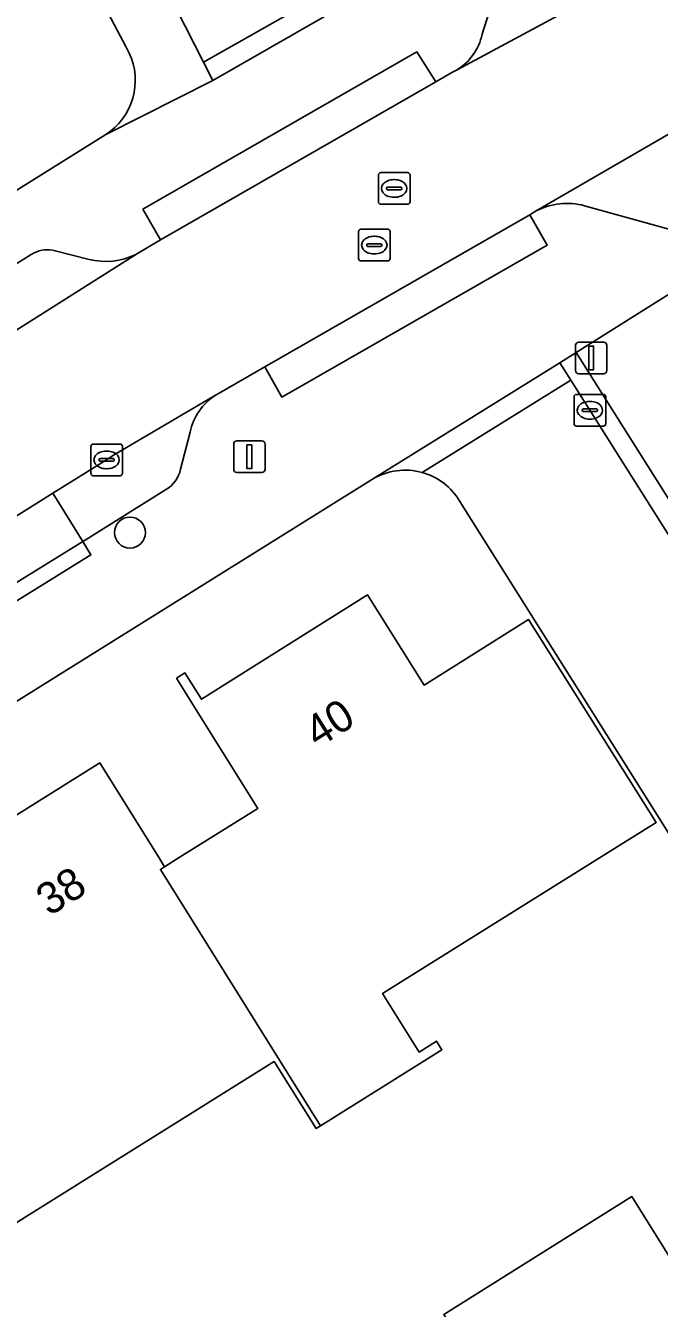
# Model space of a CAD drawing. Extents: x 158835 to 160077, y 386387 to 387778.
# Drawn here: x 159258.01 to 159278.07, y 386985.71 to 387026.31 of the extents above; entities that cross this region are included whole.
import ezdxf

# ---------------------------------------------------------------- set-up
doc = ezdxf.new("R2010")
doc.units = 0
for name, color, linetype in [('IMGEO_Berm_groen', 7, 'Continuous'), ('IMGEO_Boom', 7, 'Continuous'), ('IMGEO_Erf', 7, 'Continuous'), ('IMGEO_Fietspad_open', 7, 'Continuous'), ('IMGEO_Kolk', 7, 'Continuous'), ('IMGEO_Lichtmast', 7, 'Continuous'), ('IMGEO_Pand', 7, 'Continuous'), ('IMGEO_Pand_nummerreeks', 7, 'Continuous'), ('IMGEO_Parkeervlak_open', 7, 'Continuous'), ('IMGEO_Rijbaan_lokaal_open', 7, 'Continuous'), ('IMGEO_Rioolput', 7, 'Continuous'), ('IMGEO_Verkeersbordpaal', 7, 'Continuous'), ('IMGEO_Verkeerseiland_open', 7, 'Continuous'), ('IMGEO_Voetpad_open', 7, 'Continuous')]:
    doc.layers.add(name, color=color, linetype=linetype)

msp = doc.modelspace()

# ---------------------------------------------------------------- linework, layer by layer
at = {"layer": 'IMGEO_Berm_groen'}
msp.add_lwpolyline([(159283.6, 387016.408), (159278.388, 387017.823), (159275.437, 387015.961), (159285.506, 387000), (159287.099, 386997.475), (159291.489, 386990.45), (159291.972, 386989.668), (159292.393, 386988.851), (159323.247, 386930.836), (159322.715, 386930.535), (159323.584, 386928.824), (159324.004, 386928.032), (159324.136, 386927.852), (159324.344, 386927.447)], dxfattribs=at)
at = {"layer": 'IMGEO_Boom'}
msp.add_circle((159261.312, 387010.265), 0.489, dxfattribs=at)
at = {"layer": 'IMGEO_Erf'}
for points in [[(159224.937, 387000.639), (159235.813, 387007.426), (159250.297, 387016.464), (159260.545, 387022.859), (159260.694, 387022.965), (159260.833, 387023.084), (159260.961, 387023.215), (159261.077, 387023.357), (159261.18, 387023.509), (159261.268, 387023.669), (159261.342, 387023.836), (159261.401, 387024.01), (159261.444, 387024.188), (159261.471, 387024.369), (159261.482, 387024.552), (159261.476, 387024.735), (159261.454, 387024.916), (159261.416, 387025.096), (159261.362, 387025.271), (159261.292, 387025.44), (159261.208, 387025.602), (159261.184, 387025.643), (159192.812, 387154.528)], [(159268.983, 387011.952), (159249.829, 387000), (159232.183, 386988.989)], [(159287.3, 386986.46), (159286.81, 386987.307), (159278.827, 387000), (159271.75, 387011.252)], [(159255.599, 387000), (159260.355, 387002.976), (159262.216, 387000), (159262.41, 386999.69), (159262.905, 387000), (159265.356, 387001.534), (159263.301, 387004.819), (159262.789, 387005.654), (159263.052, 387005.822), (159263.574, 387004.99), (159268.834, 387008.291), (159270.618, 387005.436), (159273.925, 387007.511), (159277.969, 387001.09), (159276.224, 387000), (159269.305, 386995.677), (159270.465, 386993.821), (159271.015, 386994.165), (159271.185, 386993.894), (159267.338, 386991.491), (159267.202, 386991.406), (159265.878, 386993.524), (159257.54, 386988.314)], [(159281.936, 386968.43), (159276.622, 386976.926), (159271.244, 386985.523), (159277.196, 386989.247), (159279.211, 386986.025)]]:
    msp.add_lwpolyline(points, dxfattribs=at)
for centre, radius, start, end in [((159270.02, 387010.231), 2.009, 74.3799, 121.0662), ((159270.019, 387010.231), 2.01, 30.5451, 74.355)]:
    msp.add_arc(centre, radius, start, end, dxfattribs=at)
at = {"layer": 'IMGEO_Fietspad_open'}
for points in [[(159274.924, 387033.811), (159272.455, 387026.033)], [(159271.667, 387024.911), (159276.002, 387027.248)], [(159278.376, 387022.888), (159274.168, 387020.444)], [(159275.697, 387020.61), (159285.09, 387018.012)]]:
    msp.add_lwpolyline(points, dxfattribs=at)
for centre, radius, start, end in [((159270.76, 387026.386), 1.732, 301.5969, 348.241), ((159275.148, 387018.54), 2.141, 75.1502, 117.2422)]:
    msp.add_arc(centre, radius, start, end, dxfattribs=at)
at = {"layer": 'IMGEO_Kolk'}
for p, q in [((159275.443, 387014.635), (159276.295, 387014.635)), ((159275.368, 387013.709), (159275.368, 387014.561)), ((159275.67, 387014.178), (159276.068, 387014.178)), ((159275.856, 387014.415), (159275.881, 387014.415)), ((159276.369, 387014.561), (159276.369, 387013.709)), ((159275.627, 387014.129), (159275.627, 387014.141)), ((159276.065, 387014.092), (159275.667, 387014.092)), ((159275.879, 387013.855), (159275.854, 387013.855)), ((159276.111, 387014.141), (159276.111, 387014.129)), ((159276.295, 387013.635), (159275.443, 387013.635)), ((159260.074, 387012.139), (159260.074, 387012.991)), ((159260.149, 387013.065), (159261.001, 387013.065)), ((159261.075, 387012.991), (159261.075, 387012.139)), ((159260.333, 387012.559), (159260.333, 387012.571)), ((159260.376, 387012.608), (159260.774, 387012.608)), ((159260.562, 387012.845), (159260.587, 387012.845)), ((159260.817, 387012.571), (159260.817, 387012.559)), ((159260.771, 387012.522), (159260.373, 387012.522)), ((159260.585, 387012.285), (159260.56, 387012.285)), ((159261.001, 387012.065), (159260.149, 387012.065))]:
    msp.add_line(p, q, dxfattribs=at)
for points in [[(159275.443, 387014.635), (159276.295, 387014.635)], [(159275.368, 387013.709), (159275.368, 387014.561)], [(159276.369, 387014.561), (159276.369, 387013.709)], [(159276.295, 387013.635), (159275.443, 387013.635)], [(159260.074, 387012.139), (159260.074, 387012.991)], [(159260.149, 387013.065), (159261.001, 387013.065)], [(159261.075, 387012.991), (159261.075, 387012.139)], [(159261.001, 387012.065), (159260.149, 387012.065)]]:
    msp.add_lwpolyline(points, dxfattribs=at)
for centre, radius, start, end in [((159275.445, 387014.559), 0.0765, 91.552, 178.448), ((159275.445, 387014.559), 0.0765, 91.552, 178.448), ((159276.293, 387014.559), 0.0765, 1.552, 88.448), ((159276.293, 387014.559), 0.0765, 1.552, 88.448), ((159275.667, 387014.138), 0.0403, 85.8775, 175.7526), ((159276.072, 387014.14), 0.0386, 1.7309, 96.639), ((159275.664, 387014.128), 0.0366, 178.938, 274.7102), ((159276.068, 387014.135), 0.043, 264.8664, 352.4533), ((159275.445, 387013.711), 0.0765, 181.552, 268.448), ((159275.445, 387013.711), 0.0765, 181.552, 268.448), ((159276.293, 387013.711), 0.0765, 271.552, 358.448), ((159276.293, 387013.711), 0.0765, 271.552, 358.448), ((159260.151, 387012.989), 0.0765, 91.552, 178.448), ((159260.151, 387012.989), 0.0765, 91.552, 178.448), ((159260.999, 387012.989), 0.0765, 1.552, 88.448), ((159260.999, 387012.989), 0.0765, 1.552, 88.448), ((159260.373, 387012.568), 0.0403, 85.8775, 175.7526), ((159260.37, 387012.558), 0.0366, 178.938, 274.7102), ((159260.774, 387012.565), 0.043, 264.8664, 352.4533), ((159260.778, 387012.57), 0.0386, 1.7309, 96.639), ((159260.151, 387012.141), 0.0765, 181.552, 268.448), ((159260.151, 387012.141), 0.0765, 181.552, 268.448), ((159260.999, 387012.141), 0.0765, 271.552, 358.448), ((159260.999, 387012.141), 0.0765, 271.552, 358.448)]:
    msp.add_arc(centre, radius, start, end, dxfattribs=at)
for centre, major_axis, ratio, start_param, end_param in [((159275.855, 387014.135), (-0.387, 0.002), 0.722429, 4.712389, 7.853982), ((159275.88, 387014.135), (-0.39, 0.002), 0.717154, 1.570796, 4.712389), ((159260.561, 387012.565), (-0.387, 0.002), 0.722429, 4.712389, 7.853982), ((159260.586, 387012.565), (-0.39, 0.002), 0.717154, 1.570796, 4.712389)]:
    msp.add_ellipse(centre, major_axis=major_axis, ratio=ratio, start_param=start_param, end_param=end_param, dxfattribs=at)
at = {"layer": 'IMGEO_Lichtmast'}
for p, q in [((159264.596, 387012.263), (159264.596, 387013.063)), ((159264.596, 387013.063), (159264.596, 387012.263)), ((159264.696, 387013.163), (159265.486, 387013.163)), ((159265.486, 387013.163), (159264.696, 387013.163)), ((159265.586, 387013.063), (159265.586, 387012.263)), ((159265.586, 387012.263), (159265.586, 387013.063)), ((159265.486, 387012.163), (159264.696, 387012.163)), ((159264.696, 387012.163), (159265.486, 387012.163))]:
    msp.add_line(p, q, dxfattribs=at)
msp.add_lwpolyline([(159265.016, 387013.038), (159265.166, 387013.038), (159265.166, 387012.288), (159265.016, 387012.288), (159265.016, 387013.038)], dxfattribs=at)
for centre, start, end in [((159264.696, 387013.063), 90, 180), ((159264.696, 387013.063), 90, 180), ((159265.486, 387013.063), 0, 90), ((159265.486, 387013.063), 360, 90), ((159264.696, 387012.263), 180, 270), ((159264.696, 387012.263), 180, 270), ((159265.486, 387012.263), 270, 0), ((159265.486, 387012.263), 270, 0)]:
    msp.add_arc(centre, 0.1, start, end, dxfattribs=at)
at = {"layer": 'IMGEO_Pand'}
for points in [[(159267.338, 386991.491), (159271.185, 386993.894), (159271.015, 386994.165), (159270.465, 386993.821), (159269.305, 386995.677), (159276.224, 387000), (159277.969, 387001.09), (159273.925, 387007.511), (159270.618, 387005.436), (159268.834, 387008.291), (159263.574, 387004.99), (159263.052, 387005.822), (159262.789, 387005.654), (159263.301, 387004.819), (159265.356, 387001.534), (159262.905, 387000), (159262.41, 386999.69), (159262.274, 386999.605)], [(159262.274, 386999.605), (159262.41, 386999.69), (159262.216, 387000), (159260.355, 387002.976), (159255.599, 387000), (159255.072, 386999.67), (159254.866, 387000), (159254.542, 387000.518), (159254.279, 387000.354), (159254.5, 387000), (159256.864, 386996.221), (159253.934, 386994.388), (159253.798, 386994.303), (159257.54, 386988.314), (159265.878, 386993.524), (159267.202, 386991.406), (159267.338, 386991.491)], [(159282.707, 386980.493), (159285.986, 386982.542), (159282.688, 386987.82), (159283.551, 386988.359), (159283.396, 386988.625), (159282.518, 386988.093), (159279.211, 386986.025), (159277.196, 386989.247), (159271.244, 386985.523), (159276.622, 386976.926), (159282.622, 386980.629)]]:
    msp.add_lwpolyline(points, close=True, dxfattribs=at)
at = {"layer": 'IMGEO_Parkeervlak_open'}
for points in [[(159256.284, 387015.775), (159261.556, 387019.098), (159261.493, 387019.065), (159261.32, 387018.989), (159261.141, 387018.928), (159260.958, 387018.883), (159260.771, 387018.855), (159260.582, 387018.844), (159260.393, 387018.849), (159260.206, 387018.872), (159260.021, 387018.911), (159258.946, 387019.181), (159258.863, 387019.199), (159258.779, 387019.21), (159258.694, 387019.213), (159258.609, 387019.209), (159258.525, 387019.197), (159258.442, 387019.177), (159258.362, 387019.15), (159258.284, 387019.117), (159258.209, 387019.076), (159258.19, 387019.064), (159228.538, 387000.563)], [(159264.021, 387014.611), (159260.791, 387012.712), (159260.57, 387012.566), (159258.872, 387011.507), (159259.816, 387009.98), (159259.923, 387010.046), (159262.467, 387011.634)], [(159262.915, 387012.266), (159263.214, 387013.446)]]:
    msp.add_lwpolyline(points, dxfattribs=at)
msp.add_lwpolyline([(159259.816, 387009.98), (159258.872, 387011.507), (159255.77, 387009.572), (159256.712, 387008.062)], close=True, dxfattribs=at)
for centre, radius, start, end in [((159265.002, 387013.069), 1.827, 122.4711, 168.108), ((159261.932, 387012.488), 1.008, 302.0623, 347.275)]:
    msp.add_arc(centre, radius, start, end, dxfattribs=at)
at = {"layer": 'IMGEO_Rijbaan_lokaal_open'}
for points in [[(159279.431, 387029.366), (159278.348, 387028.686), (159276.002, 387027.248), (159271.667, 387024.911), (159271.499, 387024.821), (159270.99, 387024.527), (159262.282, 387019.531), (159261.556, 387019.098), (159256.284, 387015.775), (159243.206, 387007.623), (159231.021, 387000), (159228.706, 386998.552), (159231.339, 386994.339), (159233.537, 386995.716), (159235.229, 386996.778), (159238.748, 386998.967), (159240.408, 387000), (159241.85, 387000.897), (159246.83, 387003.996), (159247.474, 387004.397), (159250.622, 387006.361), (159255.77, 387009.572), (159258.872, 387011.507)], [(159262.771, 387026.855), (159263.643, 387025.149), (159268.082, 387027.672)], [(159258.872, 387011.507), (159260.57, 387012.566), (159260.791, 387012.712), (159264.021, 387014.611), (159264.131, 387014.676), (159265.576, 387015.505), (159273.969, 387020.317), (159274.168, 387020.444), (159278.376, 387022.888), (159280.898, 387024.139), (159281.998, 387024.676), (159282.112, 387024.709)], [(159270.561, 387012.166), (159275.266, 387015.086), (159274.92, 387015.636), (159268.983, 387011.952)], [(159291.692, 386988.882), (159291.192, 386989.757), (159290.67, 386990.608), (159286.562, 386997.204), (159284.795, 387000), (159275.864, 387014.134), (159275.266, 387015.086), (159270.561, 387012.166)], [(159271.75, 387011.252), (159278.827, 387000), (159286.81, 386987.307), (159287.3, 386986.46), (159307.356, 386948.741), (159312.67, 386938.746), (159317.722, 386929.245), (159317.751, 386929.226), (159321.862, 386922.182), (159323.254, 386924.146), (159323.343, 386924.269), (159324.118, 386925.332), (159324.46, 386926.044)]]:
    msp.add_lwpolyline(points, dxfattribs=at)
msp.add_lwpolyline([(159268.082, 387027.672), (159263.643, 387025.149), (159263.939, 387024.57), (159268.337, 387027.091), (159268.184, 387027.373), (159268.126, 387027.544)], close=True, dxfattribs=at)
for centre, radius, start, end in [((159270.02, 387010.231), 2.009, 74.3799, 121.0662), ((159270.019, 387010.231), 2.01, 30.5451, 74.355)]:
    msp.add_arc(centre, radius, start, end, dxfattribs=at)
at = {"layer": 'IMGEO_Rioolput'}
for p, q in [((159269.174, 387020.729), (159269.174, 387021.581)), ((159269.249, 387021.655), (159270.101, 387021.655)), ((159270.175, 387021.581), (159270.175, 387020.729)), ((159269.433, 387021.149), (159269.433, 387021.161)), ((159269.871, 387021.112), (159269.473, 387021.112)), ((159269.476, 387021.198), (159269.874, 387021.198)), ((159269.662, 387021.435), (159269.687, 387021.435)), ((159269.917, 387021.161), (159269.917, 387021.149)), ((159269.685, 387020.875), (159269.66, 387020.875)), ((159270.101, 387020.655), (159269.249, 387020.655)), ((159268.62, 387019.862), (159269.472, 387019.862)), ((159268.545, 387018.936), (159268.545, 387019.788)), ((159269.033, 387019.642), (159269.058, 387019.642)), ((159269.546, 387019.788), (159269.546, 387018.936)), ((159268.804, 387019.356), (159268.804, 387019.368)), ((159269.242, 387019.319), (159268.844, 387019.319)), ((159268.847, 387019.405), (159269.245, 387019.405)), ((159269.056, 387019.082), (159269.031, 387019.082)), ((159269.288, 387019.368), (159269.288, 387019.356)), ((159269.472, 387018.862), (159268.62, 387018.862))]:
    msp.add_line(p, q, dxfattribs=at)
for points in [[(159269.174, 387020.729), (159269.174, 387021.581)], [(159269.249, 387021.655), (159270.101, 387021.655)], [(159270.175, 387021.581), (159270.175, 387020.729)], [(159270.101, 387020.655), (159269.249, 387020.655)], [(159268.62, 387019.862), (159269.472, 387019.862)], [(159268.545, 387018.936), (159268.545, 387019.788)], [(159269.546, 387019.788), (159269.546, 387018.936)], [(159269.472, 387018.862), (159268.62, 387018.862)]]:
    msp.add_lwpolyline(points, dxfattribs=at)
for centre, radius, start, end in [((159269.251, 387021.579), 0.0765, 91.552, 178.448), ((159269.251, 387021.579), 0.0765, 91.552, 178.448), ((159270.099, 387021.579), 0.0765, 1.552, 88.448), ((159270.099, 387021.579), 0.0765, 1.552, 88.448), ((159269.473, 387021.158), 0.0403, 85.8775, 175.7526), ((159269.47, 387021.148), 0.0366, 178.938, 274.7102), ((159269.874, 387021.155), 0.043, 264.8664, 352.4533), ((159269.878, 387021.16), 0.0386, 1.7309, 96.639), ((159269.251, 387020.731), 0.0765, 181.552, 268.448), ((159269.251, 387020.731), 0.0765, 181.552, 268.448), ((159270.099, 387020.731), 0.0765, 271.552, 358.448), ((159270.099, 387020.731), 0.0765, 271.552, 358.448), ((159268.622, 387019.786), 0.0765, 91.552, 178.448), ((159268.622, 387019.786), 0.0765, 91.552, 178.448), ((159269.47, 387019.786), 0.0765, 1.552, 88.448), ((159269.47, 387019.786), 0.0765, 1.552, 88.448), ((159268.844, 387019.365), 0.0403, 85.8775, 175.7526), ((159268.841, 387019.355), 0.0366, 178.938, 274.7102), ((159269.245, 387019.362), 0.043, 264.8664, 352.4533), ((159269.249, 387019.367), 0.0386, 1.7309, 96.639), ((159268.622, 387018.938), 0.0765, 181.552, 268.448), ((159268.622, 387018.938), 0.0765, 181.552, 268.448), ((159269.47, 387018.938), 0.0765, 271.552, 358.448), ((159269.47, 387018.938), 0.0765, 271.552, 358.448)]:
    msp.add_arc(centre, radius, start, end, dxfattribs=at)
for centre, major_axis, ratio, start_param, end_param in [((159269.661, 387021.155), (-0.387, 0.002), 0.722429, 4.712389, 7.853982), ((159269.686, 387021.155), (-0.39, 0.002), 0.717154, 1.570796, 4.712389), ((159269.032, 387019.362), (-0.387, 0.002), 0.722429, 4.712389, 7.853982), ((159269.057, 387019.362), (-0.39, 0.002), 0.717154, 1.570796, 4.712389)]:
    msp.add_ellipse(centre, major_axis=major_axis, ratio=ratio, start_param=start_param, end_param=end_param, dxfattribs=at)
at = {"layer": 'IMGEO_Verkeersbordpaal'}
for p, q in [((159275.515, 387016.292), (159276.305, 387016.292)), ((159276.305, 387016.292), (159275.515, 387016.292)), ((159275.415, 387015.392), (159275.415, 387016.192)), ((159275.415, 387016.192), (159275.415, 387015.392)), ((159276.405, 387016.192), (159276.405, 387015.392)), ((159276.405, 387015.392), (159276.405, 387016.192)), ((159276.305, 387015.292), (159275.515, 387015.292)), ((159275.515, 387015.292), (159276.305, 387015.292))]:
    msp.add_line(p, q, dxfattribs=at)
msp.add_lwpolyline([(159275.835, 387016.167), (159275.985, 387016.167), (159275.985, 387015.417), (159275.835, 387015.417), (159275.835, 387016.167)], dxfattribs=at)
for centre, start, end in [((159275.515, 387016.192), 90, 180), ((159275.515, 387016.192), 90, 180), ((159276.305, 387016.192), 0, 90), ((159276.305, 387016.192), 360, 90), ((159275.515, 387015.392), 180, 270), ((159275.515, 387015.392), 180, 270), ((159276.305, 387015.392), 270, 0), ((159276.305, 387015.392), 270, 0)]:
    msp.add_arc(centre, 0.1, start, end, dxfattribs=at)
at = {"layer": 'IMGEO_Verkeerseiland_open'}
msp.add_lwpolyline([(159275.437, 387015.961), (159274.92, 387015.636), (159275.266, 387015.086), (159275.864, 387014.134), (159284.795, 387000), (159286.562, 386997.204), (159290.67, 386990.608), (159291.192, 386989.757), (159291.692, 386988.882), (159295.073, 386982.492), (159304.466, 386964.768), (159321.43, 386932.941), (159322.715, 386930.535), (159323.247, 386930.836), (159292.393, 386988.851), (159291.972, 386989.668), (159291.489, 386990.45), (159287.099, 386997.475), (159285.506, 387000)], close=True, dxfattribs=at)
at = {"layer": 'IMGEO_Voetpad_open'}
for points in [[(159192.812, 387154.528), (159261.184, 387025.643), (159261.208, 387025.602), (159261.292, 387025.44), (159261.362, 387025.271), (159261.416, 387025.096), (159261.454, 387024.916), (159261.476, 387024.735), (159261.482, 387024.552), (159261.471, 387024.369), (159261.444, 387024.188), (159261.401, 387024.01), (159261.342, 387023.836), (159261.268, 387023.669), (159261.18, 387023.509), (159261.077, 387023.357), (159260.961, 387023.215), (159260.833, 387023.084), (159260.694, 387022.965), (159260.545, 387022.859), (159263.939, 387024.57), (159263.643, 387025.149), (159262.771, 387026.855)], [(159272.455, 387026.033), (159274.924, 387033.811)], [(159268.337, 387027.091), (159263.939, 387024.57), (159260.545, 387022.859), (159250.297, 387016.464), (159235.813, 387007.426), (159224.937, 387000.639)], [(159228.538, 387000.563), (159258.19, 387019.064), (159258.209, 387019.076), (159258.284, 387019.117), (159258.362, 387019.15), (159258.442, 387019.177), (159258.525, 387019.197), (159258.609, 387019.209), (159258.694, 387019.213), (159258.779, 387019.21), (159258.863, 387019.199), (159258.946, 387019.181), (159260.021, 387018.911), (159260.206, 387018.872), (159260.393, 387018.849), (159260.582, 387018.844), (159260.771, 387018.855), (159260.958, 387018.883), (159261.141, 387018.928), (159261.32, 387018.989), (159261.493, 387019.065), (159261.556, 387019.098), (159262.282, 387019.531), (159261.725, 387020.502), (159270.396, 387025.477), (159270.99, 387024.527), (159271.499, 387024.821), (159271.667, 387024.911)], [(159274.168, 387020.444), (159273.969, 387020.317), (159274.516, 387019.363), (159266.123, 387014.551), (159265.576, 387015.505), (159264.131, 387014.676), (159264.021, 387014.611)], [(159285.09, 387018.012), (159275.697, 387020.61)], [(159249.829, 387000), (159268.983, 387011.952), (159274.92, 387015.636), (159275.437, 387015.961), (159278.388, 387017.823), (159283.6, 387016.408)], [(159263.214, 387013.446), (159262.915, 387012.266)], [(159262.467, 387011.634), (159259.923, 387010.046), (159259.816, 387009.98), (159260.079, 387009.555), (159256.974, 387007.637), (159256.712, 387008.062), (159251.619, 387004.867), (159251.574, 387004.839), (159251.839, 387004.416), (159248.692, 387002.446), (159248.427, 387002.869), (159243.838, 387000), (159242.91, 386999.42), (159242.805, 386999.355), (159243.069, 386998.93), (159239.965, 386997.008), (159239.702, 386997.433), (159237.151, 386995.836)]]:
    msp.add_lwpolyline(points, dxfattribs=at)
for points in [[(159262.282, 387019.531), (159270.99, 387024.527), (159270.396, 387025.477), (159261.725, 387020.502)], [(159273.969, 387020.317), (159265.576, 387015.505), (159266.123, 387014.551), (159274.516, 387019.363)], [(159260.079, 387009.555), (159259.816, 387009.98), (159256.712, 387008.062), (159256.974, 387007.637)]]:
    msp.add_lwpolyline(points, close=True, dxfattribs=at)
for centre, radius, start, end in [((159270.76, 387026.386), 1.732, 301.5969, 348.241), ((159275.148, 387018.54), 2.141, 75.1502, 117.2422), ((159265.002, 387013.069), 1.827, 122.4711, 168.108), ((159261.932, 387012.488), 1.008, 302.0623, 347.275)]:
    msp.add_arc(centre, radius, start, end, dxfattribs=at)

# ---------------------------------------------------------------- texts
at = {"layer": 'IMGEO_Pand_nummerreeks'}
for s, rotation, p in [('40', 32.111, (159267.251, 387003.424)), ('38', 32.0375, (159258.757, 386998.107))]:
    msp.add_text(s, height=1, rotation=rotation, dxfattribs=at).set_placement(p)

doc.saveas('drawing.dxf')
